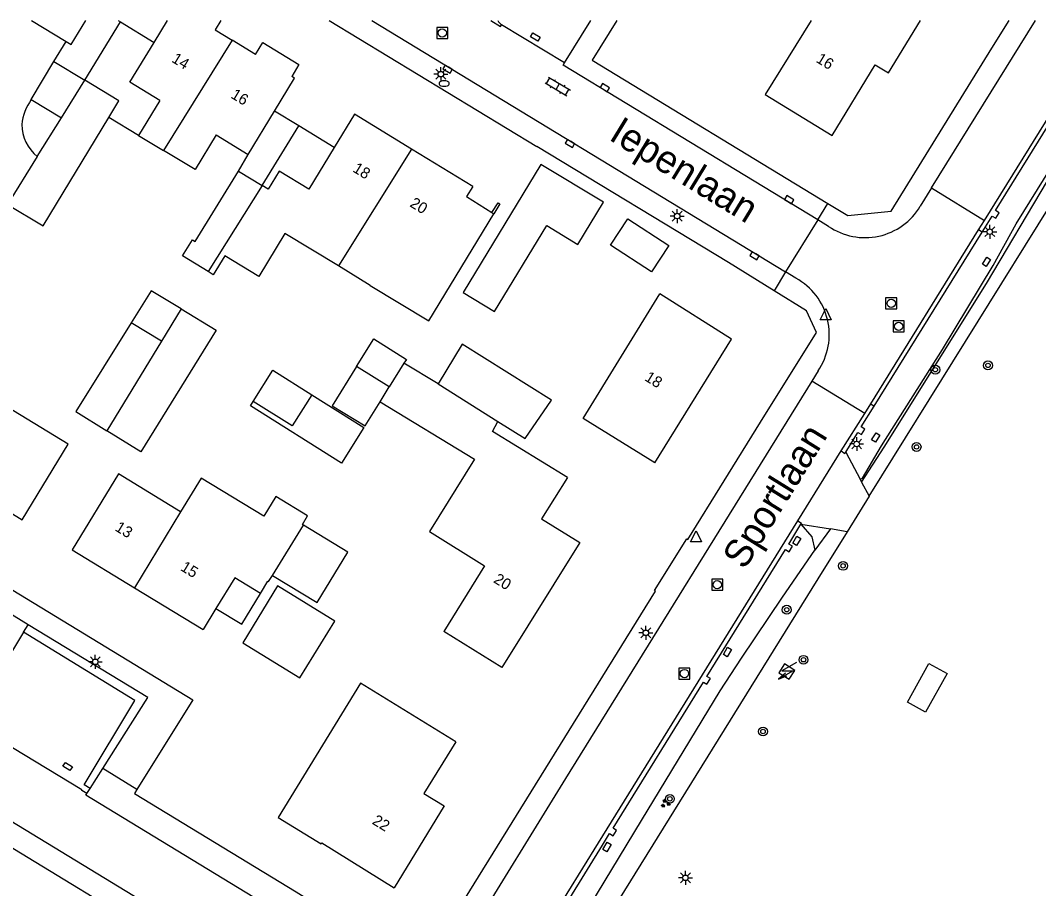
# Model space of a CAD drawing. Extents: x 136000 to 141000, y 400494 to 402006.
# Drawn here: x 138301.1 to 138392.9, y 401921.7 to 402000 of the extents above; entities that cross this region are included whole.
import ezdxf

# ---------------------------------------------------------------- set-up
doc = ezdxf.new("R2010")
doc.units = 0
for name, color, linetype in [('gg-afsc-erfafscheiding', 7, 'Continuous'), ('gg-afsc-hekwerk', 7, 'Continuous'), ('gg-afsc-muur', 7, 'Continuous'), ('gg-anno-huisnummerreeks BGT', 7, 'Continuous'), ('gg-anno-openbare ruimte label', 7, 'Continuous'), ('gg-bbg-bijgebouw', 7, 'Continuous'), ('gg-bbg-gedigitaliseerde bebouwing', 7, 'Continuous'), ('gg-bbg-gedigitaliseerde bijgebouw', 7, 'Continuous'), ('gg-bbg-hoofdgebouw', 7, 'Continuous'), ('gg-bbg-lage trafo', 7, 'Continuous'), ('gg-bbg-luifel en loopbrug', 7, 'Continuous'), ('gg-bbg-tussenscheiding', 7, 'Continuous'), ('gg-knt-verharding', 7, 'Continuous'), ('gg-knt-verharding nz', 7, 'Continuous'), ('gg-kntw-greppel-droge sloot', 7, 'Continuous'), ('gt-grn-groengrens', 7, 'Continuous'), ('gt-grn-weggrens', 7, 'Continuous'), ('gt-symb-boom', 7, 'Continuous'), ('gt-symb-brandkraan', 7, 'Continuous'), ('gt-symb-groenvak', 7, 'Continuous'), ('gt-symb-klinker verharding', 7, 'Continuous'), ('gt-symb-kolk', 7, 'Continuous'), ('gt-symb-kolk center center', 7, 'Continuous'), ('gt-symb-lichtmast', 7, 'Continuous'), ('gt-symb-rioolschacht', 7, 'Continuous'), ('gt-symb-trafo symbool', 7, 'Continuous'), ('gt-symb-waterafsluiter', 7, 'Continuous')]:
    doc.layers.add(name, color=color, linetype=linetype)

# ---------------------------------------------------------------- blocks, each defined once
blk = doc.blocks.new('gt0-RS')
at = {"layer": 'gt-symb-rioolschacht'}
blk.add_lwpolyline([(-0.5, -0.5), (0.5, -0.5), (0.5, 0.5), (-0.5, 0.5)], close=True, dxfattribs=at)
blk.add_circle((0, 0), 0.375, dxfattribs=at)
blk = doc.blocks.new('gt0-KOLKCC')
at = {"layer": 'gt-symb-kolk center center'}
blk.add_lwpolyline([(-0.375, 0.2), (0.375, 0.2), (0.375, -0.2), (-0.375, -0.2)], close=True, dxfattribs=at)
blk = doc.blocks.new('gt0-KOLK')
at = {"layer": 'gt-symb-kolk'}
blk.add_lwpolyline([(0, 0), (0.375, 0), (0.375, 0.4), (-0.375, 0.4), (-0.375, 0), (0, 0)], dxfattribs=at)
blk = doc.blocks.new('gt0-KL1')
at = {"layer": 'gt-symb-klinker verharding'}
for p, q in [((-1.15, 0.3), (1.15, 0.3)), ((-1, -0.3), (-1, 0.3)), ((-0.5, 0.3), (-0.5, 0.45)), ((0, -0.3), (0, 0.3)), ((0.5, 0.3), (0.5, 0.45)), ((1, -0.3), (1, 0.3)), ((-1.15, -0.3), (1.15, -0.3)), ((-0.5, -0.45), (-0.5, -0.3)), ((0.5, -0.45), (0.5, -0.3))]:
    blk.add_line(p, q, dxfattribs=at)
blk = doc.blocks.new('gt0-LMAST')
at = {"layer": 'gt-symb-lichtmast'}
for p, q in [((-0.182, 0.173), (-0.447, 0.438)), ((-0.005, 0.246), (-0.005, 0.621)), ((0.172, 0.173), (0.437, 0.438)), ((-0.255, -0.004), (-0.63, -0.004)), ((-0.182, -0.181), (-0.447, -0.446)), ((-0.005, -0.254), (-0.005, -0.629)), ((0.437, -0.446), (0.172, -0.181)), ((0.245, -0.004), (0.62, -0.004))]:
    blk.add_line(p, q, dxfattribs=at)
blk.add_circle((-0.005, -0.004), 0.25, dxfattribs=at)
blk = doc.blocks.new('gt0-BR')
at = {"layer": 'gt-symb-brandkraan'}
for centre, radius, start, end in [((-0.244, 0), 0.206, 107.56694, 252.43307), ((0.599, -2.664), 3, 106.89205, 107.56694), ((0, -0.691), 0.938, 73.10799, 106.89205), ((-0.599, -2.664), 3, 72.43309, 73.10799), ((0.244, 0), 0.206, 287.56695, 72.43309), ((0.599, 2.664), 3, 252.43307, 253.10797), ((0, 0.691), 0.938, 253.10797, 286.89206), ((-0.599, 2.664), 3, 286.89206, 287.56695)]:
    blk.add_arc(centre, radius, start, end, dxfattribs=at)
blk = doc.blocks.new('gt0-WAFSL')
at = {"layer": 'gt-symb-waterafsluiter'}
for p, q in [((-0.5, -0.333), (0, 0.667)), ((0, 0.667), (0.5, -0.333)), ((0.5, -0.333), (-0.5, -0.333))]:
    blk.add_line(p, q, dxfattribs=at)
blk = doc.blocks.new('gt0-BOOM')
at = {"layer": 'gt-symb-boom'}
for radius in [0.4, 0.2]:
    blk.add_circle((0, 0), radius, dxfattribs=at)
blk = doc.blocks.new('gt0-HSP')
at = {"layer": 'gt-symb-trafo symbool'}
for points in [[(0.771, 0.746), (-0.529, -0.004), (0.471, -0.004), (-0.829, -0.754)], [(-0.217, -0.24), (-0.829, -0.754), (-0.077, -0.48)]]:
    blk.add_lwpolyline(points, dxfattribs=at)
blk = doc.blocks.new('gt0-GRVAK')
at = {"layer": 'gt-symb-groenvak'}
for p, q in [((-0.11, 0.189), (-0.228, 0.24)), ((-0.182, 0.153), (0.088, 0.153)), ((-0.091, 0.211), (-0.156, 0.322)), ((-0.047, 0.214), (-0.047, 0.393)), ((-0.004, 0.211), (0.061, 0.322)), ((0.015, 0.189), (0.133, 0.24)), ((0.262, -0.052), (0.197, 0.059)), ((0.305, -0.049), (0.305, 0.13)), ((0.349, -0.052), (0.414, 0.059)), ((-0.245, -0.228), (-0.363, -0.177)), ((-0.318, -0.264), (-0.047, -0.264)), ((-0.226, -0.206), (-0.291, -0.095)), ((-0.183, -0.203), (-0.183, -0.024)), ((-0.139, -0.206), (-0.074, -0.095)), ((-0.12, -0.228), (-0.002, -0.177)), ((0.243, -0.074), (0.125, -0.023)), ((0.17, -0.11), (0.441, -0.11)), ((0.368, -0.074), (0.486, -0.023))]:
    blk.add_line(p, q, dxfattribs=at)

msp = doc.modelspace()

# ---------------------------------------------------------------- linework, layer by layer
at = {"layer": 'gg-afsc-erfafscheiding'}
msp.add_line((138364.954, 401978.169), (138347.699, 401988.639), dxfattribs=at)
at = {"layer": 'gg-afsc-hekwerk'}
for p, q in [((138377.63, 401957.102), (138404.306, 402000)), ((138377.63, 401957.102), (138375.645, 401953.903)), ((138375.645, 401953.903), (138373.01, 401949.656))]:
    msp.add_line(p, q, dxfattribs=at)
msp.add_lwpolyline([(138373.01, 401949.656), (138345.121, 401904.702), (138305.569, 401840.727)], dxfattribs=at)
at = {"layer": 'gg-afsc-muur'}
msp.add_lwpolyline([(138343.646, 401982.684), (138344.196, 401983.558), (138344.365, 401983.451), (138343.829, 401982.569)], dxfattribs=at)
at = {"layer": 'gg-bbg-bijgebouw'}
msp.add_line((138320.817, 401986.415), (138322.952, 401985.102), dxfattribs=at)
for points in [[(138344.172, 401963.837), (138346.648, 401962.306), (138349.007, 401965.766)], [(138324.333, 401949.02), (138321.183, 401943.903), (138326.333, 401940.737), (138329.476, 401945.848), (138324.333, 401949.02)], [(138382.709, 401937.644), (138381.084, 401938.551), (138383.023, 401942.027), (138384.654, 401941.112), (138382.709, 401937.644)]]:
    msp.add_lwpolyline(points, dxfattribs=at)
at = {"layer": 'gg-bbg-gedigitaliseerde bebouwing'}
for p, q in [((138302.162, 402000), (138305.266, 401998.109)), ((138313.208, 401998.014), (138314.418, 402000)), ((138324.055, 401991.82), (138325.861, 401994.79)), ((138313.703, 401992.784), (138311.796, 401989.622)), ((138321.684, 401987.922), (138324.055, 401991.82)), ((138311.796, 401989.622), (138314.038, 401988.269)), ((138318.795, 401989.682), (138321.684, 401987.922)), ((138332.682, 401976.111), (138329.805, 401977.86)), ((138335.714, 401969.092), (138334.39, 401966.958)), ((138338.784, 401967.224), (138335.714, 401969.092)), ((138333.557, 401965.615), (138342.078, 401960.444)), ((138344.531, 401941.67), (138339.295, 401944.916))]:
    msp.add_line(p, q, dxfattribs=at)
for points in [[(138305.266, 401998.109), (138305.716, 401997.835), (138307.035, 402000)], [(138313.703, 401992.784), (138311.019, 401994.42), (138313.208, 401998.014)], [(138318.795, 401989.682), (138316.901, 401986.542), (138314.038, 401988.269)], [(138332.682, 401976.111), (138337.954, 401972.906), (138343.829, 401982.569)], [(138329.805, 401977.86), (138324.996, 401980.785), (138322.635, 401976.903), (138319.562, 401978.772), (138318.531, 401977.076), (138318.071, 401977.355)], [(138358.311, 401960.12), (138351.853, 401964.121), (138358.771, 401975.34)], [(138301.311, 401954.99), (138305.46, 401961.803), (138299.281, 401965.568)], [(138342.078, 401960.444), (138338.015, 401953.936), (138342.986, 401950.832), (138339.295, 401944.916)], [(138315.589, 401955.705), (138309.98, 401959.122), (138305.811, 401952.26)], [(138326.671, 401954.49), (138326.558, 401954.559), (138327.027, 401955.331), (138324.16, 401957.072), (138323.082, 401955.298), (138317.427, 401958.732), (138315.589, 401955.705)], [(138322.786, 401948.349), (138323.453, 401949.447), (138323.519, 401949.407), (138323.861, 401949.958)]]:
    msp.add_lwpolyline(points, dxfattribs=at)
at = {"layer": 'gg-bbg-gedigitaliseerde bijgebouw'}
for p, q in [((138302.13, 401992.865), (138304.158, 401996.29)), ((138304.158, 401996.29), (138306.958, 401994.6)), ((138302.13, 401992.865), (138304.847, 401991.21)), ((138302.678, 401987.725), (138304.847, 401991.21)), ((138315.636, 401973.982), (138313.868, 401971.078)), ((138313.868, 401971.078), (138311.143, 401972.737)), ((138334.39, 401966.958), (138331.427, 401968.79))]:
    msp.add_line(p, q, dxfattribs=at)
for points in [[(138309.12, 401991.252), (138310.024, 401992.751), (138306.958, 401994.6)], [(138302.678, 401987.725), (138299.991, 401983.409), (138303.215, 401981.464), (138309.12, 401991.252)], [(138341.056, 401975.473), (138343.879, 401973.76), (138348.577, 401981.502), (138351.382, 401979.8), (138353.692, 401983.607), (138348.064, 401987.022), (138341.056, 401975.473)], [(138318.071, 401977.355), (138315.757, 401978.763), (138316.649, 401980.229), (138316.909, 401980.07), (138320.817, 401986.415)], [(138354.334, 401979.721), (138355.881, 401982.101), (138359.577, 401979.698), (138358.03, 401977.318), (138354.334, 401979.721)], [(138315.636, 401973.982), (138318.785, 401972.085), (138312.004, 401961.118), (138308.956, 401963.011)], [(138311.143, 401972.737), (138306.158, 401964.749), (138308.956, 401963.011)], [(138349.007, 401965.766), (138340.967, 401970.813), (138338.784, 401967.224)], [(138331.427, 401968.79), (138329.24, 401965.243), (138332.221, 401963.447), (138333.557, 401965.615)], [(138322.135, 401965.653), (138323.907, 401968.462), (138327.416, 401966.249)], [(138327.416, 401966.249), (138325.644, 401963.44), (138322.135, 401965.653)], [(138323.861, 401949.958), (138327.89, 401947.511), (138330.658, 401952.069), (138326.671, 401954.49)]]:
    msp.add_lwpolyline(points, dxfattribs=at)
at = {"layer": 'gg-bbg-hoofdgebouw'}
for p, q in [((138322.336, 401996.931), (138320.224, 401998.213)), ((138325.861, 401994.79), (138325.601, 401994.948)), ((138331.251, 401991.54), (138329.428, 401988.552)), ((138336.404, 401988.396), (138331.251, 401991.54)), ((138341.92, 401985.03), (138336.404, 401988.396)), ((138343.646, 401982.684), (138343.829, 401982.569)), ((138343.697, 401962.935), (138344.172, 401963.837)), ((138350.444, 401958.796), (138343.697, 401962.935)), ((138295.555, 401958.49), (138301.311, 401954.99)), ((138305.811, 401952.26), (138311.424, 401948.852)), ((138311.424, 401948.852), (138317.621, 401945.09)), ((138318.778, 401946.989), (138317.621, 401945.09))]:
    msp.add_line(p, q, dxfattribs=at)
for points in [[(138319.227, 402000), (138318.693, 401999.143), (138320.224, 401998.213)], [(138372.397, 402000), (138368.271, 401993.33), (138374.311, 401989.61)], [(138374.311, 401989.61), (138378.19, 401995.984), (138379.372, 401995.264), (138382.254, 402000)], [(138322.336, 401996.931), (138323.002, 401997.995), (138326.255, 401996.03), (138325.601, 401994.948)], [(138329.428, 401988.552), (138327.136, 401984.796), (138324.481, 401986.416), (138323.481, 401984.777), (138322.952, 401985.102)], [(138341.92, 401985.03), (138341.352, 401984.127), (138343.646, 401982.684)], [(138358.311, 401960.12), (138365.241, 401971.27), (138358.771, 401975.34)], [(138350.444, 401958.796), (138348.114, 401955.063), (138351.551, 401952.92), (138344.531, 401941.67)], [(138322.786, 401948.349), (138320.467, 401949.761), (138318.778, 401946.989)], [(138340.391, 401934.96), (138331.791, 401940.253), (138324.37, 401928.148), (138328.258, 401925.769), (138328.31, 401925.853), (138334.841, 401921.82)], [(138340.391, 401934.96), (138337.521, 401930.31), (138339.341, 401929.2), (138334.841, 401921.82)]]:
    msp.add_lwpolyline(points, dxfattribs=at)
at = {"layer": 'gg-bbg-lage trafo'}
msp.add_lwpolyline([(138369.493, 401941.185), (138370.427, 401940.623), (138370.931, 401941.386), (138370.021, 401941.987), (138369.493, 401941.185)], dxfattribs=at)
at = {"layer": 'gg-bbg-luifel en loopbrug'}
for p, q in [((138306.958, 401994.6), (138310.17, 401999.865)), ((138309.949, 402000), (138310.17, 401999.865)), ((138310.17, 401999.865), (138313.208, 401998.014)), ((138304.158, 401996.29), (138305.266, 401998.109)), ((138326.24, 401990.491), (138324.055, 401991.82)), ((138311.796, 401989.622), (138309.12, 401991.252)), ((138322.952, 401985.102), (138326.24, 401990.491)), ((138329.428, 401988.552), (138326.24, 401990.491)), ((138320.817, 401986.415), (138321.684, 401987.922))]:
    msp.add_line(p, q, dxfattribs=at)
for points in [[(138315.636, 401973.982), (138312.935, 401975.609), (138311.143, 401972.737)], [(138331.427, 401968.79), (138332.998, 401971.285), (138335.931, 401969.435), (138335.714, 401969.092)], [(138327.416, 401966.249), (138332.11, 401963.289), (138330.091, 401960.087), (138321.888, 401965.26), (138322.135, 401965.653)], [(138318.778, 401946.989), (138321.101, 401945.574), (138322.786, 401948.349)]]:
    msp.add_lwpolyline(points, dxfattribs=at)
for centre, radius, start, end in [((138306.19, 401990.026), 4.954, 145.03264, 173.1589), ((138305.055, 401990.67), 3.784, 180.81239, 231.09039)]:
    msp.add_arc(centre, radius, start, end, dxfattribs=at)
at = {"layer": 'gg-bbg-tussenscheiding'}
for p, q in [((138320.224, 401998.213), (138314.038, 401988.269)), ((138304.847, 401991.21), (138306.958, 401994.6)), ((138336.404, 401988.396), (138329.805, 401977.86)), ((138322.952, 401985.102), (138318.071, 401977.355)), ((138313.868, 401971.078), (138308.956, 401963.011)), ((138333.557, 401965.615), (138334.39, 401966.958)), ((138338.784, 401967.224), (138344.172, 401963.837)), ((138315.589, 401955.705), (138311.424, 401948.852)), ((138323.861, 401949.958), (138326.671, 401954.49))]:
    msp.add_line(p, q, dxfattribs=at)
at = {"layer": 'gg-knt-verharding'}
for p, q in [((138328.976, 402000), (138347.699, 401988.639)), ((138332.822, 402000), (138370.111, 401977.321)), ((138350.189, 401996.165), (138352.561, 402000)), ((138383.261, 401984.911), (138392.622, 402000)), ((138388.023, 401981.971), (138399.197, 402000)), ((138350.189, 401996.165), (138344.516, 401999.591)), ((138383.261, 401984.911), (138382.241, 401983.237)), ((138383.261, 401984.911), (138388.023, 401981.971)), ((138373.022, 401982.017), (138370.111, 401977.321)), ((138373.985, 401981.431), (138373.022, 401982.017)), ((138387.494, 401981.117), (138388.023, 401981.971)), ((138377.774, 401965.428), (138387.494, 401981.117)), ((138378.09, 401965.216), (138387.82, 401980.903)), ((138387.82, 401980.903), (138387.494, 401981.117)), ((138251.556, 401978.454), (138316.679, 401938.746)), ((138369.065, 401975.629), (138364.954, 401978.169)), ((138371.035, 401976.763), (138370.111, 401977.321)), ((138373.031, 401968.396), (138372.461, 401967.476)), ((138377.231, 401964.564), (138372.461, 401967.476)), ((138377.231, 401964.564), (138377.774, 401965.428)), ((138377.774, 401965.428), (138378.09, 401965.216)), ((138375.106, 401961.183), (138377.231, 401964.564)), ((138375.526, 401961.09), (138376.817, 401958.644)), ((138376.817, 401958.644), (138376.959, 401958.375)), ((138376.959, 401958.375), (138377.63, 401957.102)), ((138371.472, 401954.574), (138374.15, 401954.16)), ((138375.645, 401953.903), (138374.15, 401954.16)), ((138301.436, 401944.839), (138301.854, 401945.525)), ((138316.679, 401938.746), (138311.655, 401930.682)), ((138307.431, 401930.755), (138308.573, 401932.563)), ((138307.149, 401930.307), (138307.431, 401930.755))]:
    msp.add_line(p, q, dxfattribs=at)
for points in [[(138354.9, 402000), (138352.686, 401996.406), (138373.922, 401983.497)], [(138373.922, 401983.497), (138375.702, 401982.415), (138379.614, 401982.811), (138388.687, 401997.499), (138390.248, 402000)], [(138387.82, 401980.903), (138388.71, 401982.363), (138389.053, 401982.16), (138389.355, 401982.66), (138389.032, 401982.869), (138397.165, 401996), (138397.506, 401995.793), (138397.824, 401996.317), (138397.49, 401996.51), (138399.649, 402000)], [(138373.022, 401982.017), (138350.074, 401995.976), (138350.189, 401996.165)], [(138328.885, 401910.375), (138297.653, 401929.4), (138237.617, 401965.909), (138221.001, 401975.982)], [(138333.03, 401917.072), (138335.285, 401915.721), (138338.376, 401916.105), (138340.417, 401919.496), (138340.597, 401919.39), (138340.919, 401919.925), (138340.725, 401920.035), (138358.377, 401948.561), (138358.289, 401948.618), (138361.196, 401953.265), (138361.294, 401953.216), (138367.83, 401963.789), (138372.89, 401971.865), (138371.981, 401973.827), (138369.065, 401975.629)], [(138327.848, 401908.671), (138285.589, 401934.388), (138257.684, 401951.34), (138236.669, 401964.15), (138222.445, 401972.772)], [(138372.461, 401967.476), (138350.261, 401931.646), (138341.486, 401917.347)], [(138375.526, 401961.09), (138376.623, 401962.852), (138376.94, 401962.66), (138377.249, 401963.138), (138376.924, 401963.358), (138378.09, 401965.216)], [(138375.106, 401961.183), (138375.452, 401960.97), (138375.526, 401961.09)], [(138346.202, 401914.43), (138353.256, 401925.873), (138371.221, 401954.88)], [(138371.221, 401954.88), (138371.54, 401954.688), (138371.472, 401954.574)], [(138345.98, 401913.343), (138347.379, 401915.584), (138347.715, 401915.378), (138348.026, 401915.877), (138347.709, 401916.085), (138353.604, 401925.647), (138354.228, 401926.699), (138354.569, 401926.484), (138354.878, 401926.984), (138354.555, 401927.187), (138362.698, 401940.354), (138363.02, 401940.152), (138363.332, 401940.662), (138363.014, 401940.857), (138370.083, 401952.301), (138370.413, 401952.098), (138370.728, 401952.595), (138370.399, 401952.794), (138371.472, 401954.574)], [(138301.436, 401944.839), (138296.943, 401937.469), (138297.014, 401937.425)], [(138308.573, 401932.563), (138312.621, 401938.973), (138301.854, 401945.525)], [(138307.149, 401930.307), (138306.689, 401930.584), (138306.703, 401930.628), (138297.3, 401936.325)], [(138311.655, 401930.682), (138311.431, 401930.322), (138325.998, 401921.446), (138332.765, 401917.231), (138333.03, 401917.072)]]:
    msp.add_lwpolyline(points, dxfattribs=at)
for centre, radius, start, end in [((138344.949, 402000.282), 0.815, 200.21469, 237.92027), ((138377.264, 401986.217), 5.801, 235.58538, 329.0928), ((138368.22, 401971.67), 5.819, 325.76416, 61.07082)]:
    msp.add_arc(centre, radius, start, end, dxfattribs=at)
at = {"layer": 'gg-knt-verharding nz'}
for p, q in [((138371.221, 401954.88), (138375.106, 401961.183)), ((138301.854, 401945.525), (138297.235, 401948.337))]:
    msp.add_line(p, q, dxfattribs=at)
for points in [[(138343.53, 402000), (138344.413, 401999.434), (138344.516, 401999.591)], [(138324.177, 401919.734), (138307.062, 401930.166), (138307.149, 401930.307)]]:
    msp.add_lwpolyline(points, dxfattribs=at)
at = {"layer": 'gg-kntw-greppel-droge sloot'}
for points in [[(138376.817, 401958.644), (138377.037, 401958.746), (138378.738, 401961.642), (138384.23, 401970.333), (138388.824, 401977.899), (138390.893, 401981.659), (138402.273, 402000)], [(138371.472, 401954.574), (138372.463, 401953.438), (138372.749, 401952.233)], [(138299.761, 401834.313), (138301.948, 401839.121), (138303.738, 401841.788), (138305.413, 401844.644), (138309.626, 401851.049), (138316.668, 401862.242), (138325.261, 401876.165), (138335.698, 401893.168), (138341.071, 401901.364), (138357.111, 401927.883), (138364.216, 401939.566), (138366.123, 401942.519), (138369.812, 401948.02), (138372.749, 401952.233)]]:
    msp.add_lwpolyline(points, dxfattribs=at)
at = {"layer": 'gt-grn-groengrens'}
msp.add_line((138374.15, 401954.16), (138372.749, 401952.233), dxfattribs=at)
for points in [[(138376.959, 401958.375), (138378.977, 401961.528), (138388.199, 401976.288), (138393.691, 401985.531), (138402.658, 402000)], [(138307.431, 401930.755), (138306.884, 401931.1), (138311.459, 401938.702), (138301.436, 401944.839)]]:
    msp.add_lwpolyline(points, dxfattribs=at)
at = {"layer": 'gt-grn-weggrens'}
for p, q in [((138373.022, 401982.017), (138373.922, 401983.497)), ((138370.111, 401977.321), (138369.065, 401975.629)), ((138311.655, 401930.682), (138308.573, 401932.563))]:
    msp.add_line(p, q, dxfattribs=at)

# ---------------------------------------------------------------- block references
at = {"layer": 'gt-symb-boom'}
for p in [(138383.597, 401968.508), (138388.342, 401968.898), (138381.907, 401961.549), (138375.286, 401950.826), (138370.208, 401946.872), (138371.716, 401942.363), (138368.07, 401935.897), (138359.677, 401929.826)]:
    msp.add_blockref('gt0-BOOM', p, dxfattribs=at)
at = {"layer": 'gt-symb-brandkraan'}
msp.add_blockref('gt0-BR', (138339.34, 401994.302), dxfattribs=at)
at = {"layer": 'gt-symb-groenvak'}
msp.add_blockref('gt0-GRVAK', (138359.268, 401929.402), dxfattribs=at)
at = {"layer": 'gt-symb-klinker verharding', "rotation": -31.00306752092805}
msp.add_blockref('gt0-KL1', (138349.571, 401994.039), dxfattribs=at)
at = {"layer": 'gt-symb-kolk'}
for p, rotation in [((138339.752, 401995.779), 148.70547366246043), ((138353.716, 401993.761), -31.312509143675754), ((138350.775, 401989.073), 149.14696516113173), ((138370.318, 401983.662), -31.312509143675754), ((138367.414, 401978.954), 148.81756891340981)]:
    msp.add_blockref('gt0-KOLK', p, dxfattribs=dict(at, rotation=rotation))
at = {"layer": 'gt-symb-kolk center center'}
for p, rotation in [((138347.552, 401998.501), -31.700016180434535), ((138388.213, 401978.234), -122.72310418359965), ((138378.223, 401962.392), -122.10974075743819), ((138371.113, 401953.087), -120.54859704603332), ((138364.861, 401943.063), -121.23638722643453), ((138305.411, 401932.746), -32.58879175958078), ((138354.011, 401925.484), -121.0703287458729)]:
    msp.add_blockref('gt0-KOLKCC', p, dxfattribs=dict(at, rotation=rotation))
at = {"layer": 'gt-symb-lichtmast'}
for p in [(138339.04, 401995.15), (138360.337, 401982.36), (138388.509, 401980.948), (138376.519, 401961.819), (138357.519, 401944.792), (138307.906, 401942.18), (138361.085, 401922.714)]:
    msp.add_blockref('gt0-LMAST', p, dxfattribs=at)
at = {"layer": 'gt-symb-rioolschacht'}
for p in [(138339.164, 401998.865), (138379.621, 401974.489), (138380.297, 401972.416), (138363.949, 401949.13), (138360.991, 401941.121)]:
    msp.add_blockref('gt0-RS', p, dxfattribs=at)
at = {"layer": 'gt-symb-trafo symbool'}
msp.add_blockref('gt0-HSP', (138370.304, 401941.383), dxfattribs=at)
at = {"layer": 'gt-symb-waterafsluiter'}
for p in [(138373.722, 401973.35), (138362.036, 401953.327)]:
    msp.add_blockref('gt0-WAFSL', p, dxfattribs=at)

# ---------------------------------------------------------------- texts
at = {"layer": 'gg-anno-huisnummerreeks BGT'}
for s, rotation, p in [('14', 328.7, (138314.707, 401996.3)), ('16', 328.7, (138372.779, 401996.282)), ('16', 328.7, (138320.042, 401993.059)), ('18', 328.6, (138331.023, 401986.408)), ('20', 328.6, (138336.17, 401983.267)), ('18', 328.1, (138357.33, 401967.592)), ('13', 328.7, (138309.599, 401954.056)), ('15', 328.7, (138315.504, 401950.471)), ('20', 328, (138343.714, 401949.385)), ('22', 328.6, (138332.779, 401927.614))]:
    msp.add_text(s, height=1, rotation=rotation, dxfattribs=at).set_placement(p)
at = {"layer": 'gg-anno-openbare ruimte label'}
for s, rotation, p in [('Iepenlaan', 328.6, (138354.082, 401989.297)), ('Sportlaan', 58.2, (138366.411, 401950.398))]:
    msp.add_text(s, height=2.5, rotation=rotation, dxfattribs=at).set_placement(p)

doc.saveas('drawing.dxf')
